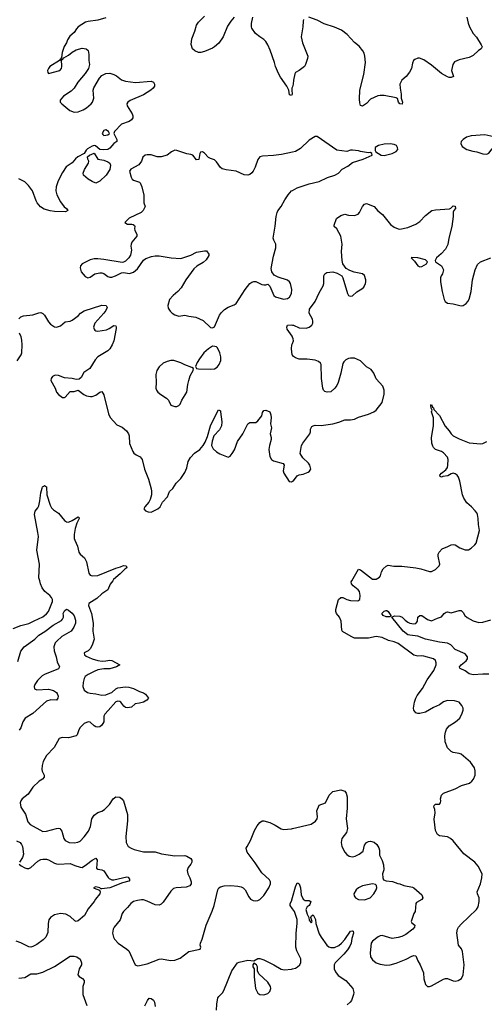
# Model space of a CAD drawing. Header units: inches. Extents: x 2134017 to 2292458, y 756222 to 916513.
# Tile 320 of 387: x 2257237 to 2261944, y 845710 to 855684. Entities that reach past the tile are written whole.
import ezdxf

# ---------------------------------------------------------------- set-up
doc = ezdxf.new("R2010")
doc.units = ezdxf.units.IN
doc.header["$MEASUREMENT"] = 0
for name, color, linetype in [('C2854', 7, 'Continuous'), ('C2855', 7, 'Continuous'), ('C2864', 7, 'Continuous'), ('C2865', 7, 'Continuous')]:
    doc.layers.add(name, color=color, linetype=linetype)

msp = doc.modelspace()

# ---------------------------------------------------------------- linework, layer by layer
at = {"layer": 'C2854', "color": 5}
for points, elevation in [([(2257170, 849517.6), (2257250, 849548.9), (2257330, 849566), (2257383.9, 849596.1), (2257470, 849634.7), (2257510, 849664.9), (2257528.6, 849690), (2257570.7, 849790), (2257569.8, 849810), (2257559.3, 849830), (2257542.7, 849850), (2257492.9, 849892.9), (2257466, 849930), (2257447, 849970), (2257439.7, 850000)], 280), ([(2258179.2, 850000), (2258154.4, 849965.6), (2258130, 849909.7), (2258070, 849866.6), (2258019.6, 849820.4), (2257937.6, 849770), (2257933.4, 849750), (2257964.5, 849670), (2257981.2, 849570), (2257977.3, 849490), (2257990.3, 849410), (2257971.2, 849348.8), (2257950.2, 849309.8), (2257930, 849291.6), (2257891, 849270), (2257894.8, 849250), (2257910, 849237.3), (2257970.2, 849210.2), (2258030, 849193.1), (2258073, 849187), (2258110, 849188.4), (2258150, 849197.1), (2258170, 849192.7), (2258251, 849150), (2258218, 849130), (2258150, 849109.6), (2258088.2, 849108.2), (2258030, 849098.2), (2257990, 849082.3), (2257930.7, 849050), (2257900.5, 849030), (2257890.5, 849010), (2257880.4, 848970), (2257877, 848930), (2257891.7, 848891.7), (2257924, 848870), (2257950, 848862.3), (2258010, 848856), (2258070, 848840.7), (2258110, 848845.1), (2258150, 848860.2), (2258169.6, 848870), (2258210, 848906.7), (2258230, 848917.4), (2258310, 848926), (2258343.4, 848923.4), (2258388.8, 848908.8), (2258450, 848877.6), (2258490, 848865.5), (2258510.6, 848850), (2258540.7, 848810), (2258526.8, 848790), (2258490, 848771.3), (2258450, 848758.9), (2258406.2, 848753.8), (2258370, 848720.9), (2258330, 848711.8), (2258310, 848716.2), (2258292.3, 848730), (2258261.6, 848770), (2258250, 848778.3), (2258230, 848780.3), (2258210, 848772.5), (2258134.6, 848685.4), (2258098, 848650), (2258090.4, 848630), (2258088.5, 848570), (2258070, 848537), (2258050, 848520.5), (2258030, 848516.3), (2258010, 848519.7), (2257990, 848531.5), (2257950, 848568), (2257930, 848572.3), (2257890, 848553.1), (2257850, 848514), (2257836.5, 848490), (2257819.5, 848440.5), (2257810.4, 848429.6), (2257730, 848409.4), (2257666, 848414), (2257638.5, 848401.5), (2257586, 848310), (2257508.4, 848230), (2257475.8, 848170), (2257464.4, 848130), (2257461.6, 848090), (2257463.8, 848070), (2257483.8, 848030), (2257485.5, 848010), (2257468.9, 847991.1), (2257435.5, 847970), (2257369.2, 847910.8), (2257322, 847838), (2257261.6, 847790), (2257248.4, 847770), (2257242, 847750), (2257247.1, 847707.1), (2257295.6, 847635.6), (2257319.6, 847559.6), (2257343, 847530), (2257470, 847460.3), (2257510, 847462.3), (2257610, 847492.2), (2257630, 847494.4), (2257644.7, 847490), (2257664.9, 847464.9), (2257685.3, 847390), (2257699.1, 847370), (2257738, 847350), (2257790, 847344.9), (2257827, 847353), (2257850, 847363.7), (2257890, 847404.9), (2257935.1, 847464.9), (2257954.5, 847510), (2257968.6, 847590), (2257993.1, 847626.9), (2258028.4, 847651.6), (2258070, 847666.7), (2258096.4, 847683.6), (2258147, 847733), (2258184.7, 847790), (2258197.8, 847802.2), (2258210, 847810.2), (2258250, 847807.6), (2258272.5, 847792.5), (2258290.2, 847770), (2258330, 847631.3), (2258331, 847570), (2258311.3, 847411.3), (2258316.9, 847350), (2258336.4, 847310), (2258366, 847290), (2258398.1, 847278.1), (2258490, 847254.5), (2258610, 847254.5), (2258675.4, 847235.4), (2258810, 847212.7), (2258910, 847216.1), (2258930.7, 847210), (2258970, 847187.7), (2258981.3, 847170), (2258981.7, 847150), (2258972.4, 847130), (2258945.3, 847094.7), (2258935.1, 847064.9), (2258939.8, 847030), (2258962.2, 846990), (2258973.8, 846950), (2258973.2, 846930), (2258959.5, 846910), (2258923.6, 846896.4), (2258822, 846890), (2258796.9, 846883.1), (2258770, 846855.6), (2258690, 846743), (2258670, 846723.1), (2258650, 846713.7), (2258610, 846719.3), (2258530, 846755.6), (2258490, 846768.5), (2258470, 846769.8), (2258430, 846762.8), (2258390, 846749.8), (2258363.1, 846730), (2258331, 846689), (2258290, 846649.6), (2258276, 846630), (2258253.5, 846566.5), (2258193, 846490), (2258184.4, 846470), (2258178.4, 846430), (2258186.7, 846390), (2258197.6, 846370), (2258234, 846330), (2258322.4, 846270), (2258343.1, 846250), (2258408.2, 846108.2), (2258430, 846100.5), (2258450, 846101.6), (2258530, 846120.3), (2258651.3, 846168.7), (2258670.3, 846170.3), (2258767.2, 846152.8), (2258810, 846157.1), (2258862.3, 846177.7), (2258950, 846246), (2259064, 846270), (2259071.2, 846290), (2259067, 846310), (2259069.6, 846330), (2259085.4, 846370), (2259124.7, 846510), (2259186.6, 846653.4), (2259206, 846710), (2259244.4, 846870), (2259255.6, 846890), (2259270, 846899.6), (2259309.9, 846910.1), (2259375.1, 846915.1), (2259448.2, 846908.2), (2259479.7, 846899.7), (2259500.5, 846890), (2259520.4, 846870), (2259558, 846798), (2259574.9, 846774.9), (2259601.4, 846761.4), (2259630, 846757.3), (2259650, 846760.7), (2259670, 846770.7), (2259710, 846810.7), (2259762.4, 846890), (2259779.6, 846930), (2259778.4, 846950), (2259767.3, 846970), (2259690, 847041.6), (2259622.9, 847142.9), (2259542.9, 847250), (2259533.4, 847273.4), (2259533.3, 847290), (2259541.3, 847310), (2259575.1, 847370), (2259616.2, 847470), (2259642.3, 847517.7), (2259670, 847550.8), (2259692.5, 847567.5), (2259710, 847567.7), (2259770, 847550.4), (2259824.8, 847524.8), (2259886.3, 847486.3), (2259910, 847481.3), (2259990, 847488.7), (2260000, 847491.1)], 280), ([(2257216.7, 849183.3), (2257250, 849286.7), (2257281.4, 849330), (2257390, 849407.2), (2257432.4, 849450), (2257493.4, 849486.6), (2257575.8, 849550), (2257660.5, 849599.5), (2257672.3, 849610), (2257679.5, 849630), (2257680.9, 849650), (2257676, 849670), (2257690, 849696), (2257710, 849711), (2257730, 849701), (2257770, 849670.7), (2257790, 849644), (2257801.6, 849601.6), (2257801.5, 849570), (2257786.7, 849530), (2257759.3, 849490), (2257663.7, 849436.3), (2257613.6, 849390), (2257596.9, 849370), (2257588.9, 849350), (2257583.1, 849330), (2257585.7, 849290), (2257607.2, 849230), (2257617.5, 849177.5), (2257640.7, 849130), (2257638.3, 849121.7), (2257630.8, 849109.2), (2257490, 849052.5), (2257464.3, 849035.7), (2257419.1, 848990), (2257391.5, 848950), (2257384.4, 848930), (2257386.5, 848906.5), (2257410, 848895.2), (2257530, 848902.5), (2257578.4, 848890), (2257608.9, 848870), (2257616.8, 848856.8), (2257626, 848830), (2257624.4, 848810), (2257610, 848792), (2257553.1, 848793.1), (2257510, 848781.3), (2257370, 848657.3), (2257292.1, 848607.9), (2257268.1, 848571.9), (2257250.2, 848509.8), (2257232.3, 848487.7)], 260), ([(2257206.2, 847366.2), (2257240.3, 847350), (2257256.9, 847330), (2257266, 847310), (2257274, 847230), (2257264, 847196), (2257234.9, 847150)], 260), ([(2257230.8, 847130), (2257252.2, 847112.2), (2257290, 847092.7), (2257310, 847086.4), (2257330, 847086.4), (2257350, 847094.9), (2257421.2, 847158.8), (2257450, 847176.1), (2257470, 847180.8), (2257510, 847179.2), (2257530, 847172.8), (2257590, 847138.8), (2257610, 847132.6), (2257630.6, 847129.4), (2257750, 847134.7), (2257795.6, 847115.6), (2257850, 847098.7), (2257870, 847097.1), (2257915, 847124.9), (2257970, 847170.3), (2258010, 847191), (2258023, 847170), (2258014, 847090), (2258030, 847080.4), (2258070, 847073.1), (2258090, 847063.1), (2258133.7, 846993.7), (2258144.6, 846984.6), (2258170, 846972.2), (2258190, 846971.1), (2258322, 847002), (2258336.8, 846996.8), (2258352, 846970), (2258342, 846958), (2258278, 846942), (2258150, 846888.9), (2258070, 846879), (2258060.2, 846880.2), (2258048.7, 846890), (2258010, 846898.7), (2257990, 846894.5), (2257986.4, 846890), (2257990, 846886), (2258046.4, 846866.4), (2258050.9, 846850.9), (2258047.7, 846830), (2258004.1, 846775.9), (2257990.7, 846750), (2257930, 846677.2), (2257892.7, 846610), (2257830, 846555.1), (2257810, 846549.3), (2257795.1, 846555.1), (2257750, 846599.3), (2257703, 846623), (2257650, 846628.3), (2257590, 846615.1), (2257550.4, 846590), (2257533.5, 846566.5), (2257525.8, 846530), (2257521.8, 846438.2), (2257502.3, 846390), (2257476.5, 846363.5), (2257410, 846315.3), (2257370, 846294), (2257350, 846288.7), (2257330.8, 846290.8), (2257250, 846332.3), (2257201.2, 846350)], 260), ([(2260000, 846678.2), (2259976.2, 846710), (2259976.9, 846730), (2259990, 846756.3), (2260000, 846792.6)], 260), ([(2257230, 845973.4), (2257290, 845980.3), (2257350, 846017.6), (2257410, 846020.3), (2257470, 846034.3), (2257590, 846094), (2257750, 846197.1), (2257790, 846199.1), (2257816, 846190), (2257848.3, 846168.3), (2257864.9, 846130), (2257862, 846110), (2257840.5, 846070), (2257827.3, 846010), (2257838.8, 845990), (2257873, 845973), (2257888.9, 845950), (2257889, 845930), (2257876.5, 845890), (2257878.3, 845810), (2257916.5, 845696.5)], 260), ([(2259232.3, 845650), (2259234, 845710), (2259245.1, 845774.9), (2259254, 845790), (2259292.1, 845827.9), (2259306, 845850), (2259387.3, 846050), (2259444, 846130), (2259462, 846138), (2259550, 846155.5), (2259610, 846151), (2259650, 846173.4), (2259670, 846173.4), (2259710, 846159.1), (2259811, 846110), (2259885.5, 846065.5), (2259919, 846059), (2259990, 846066.4), (2260000, 846068.8)], 260), ([(2258505.9, 845694.1), (2258532.7, 845750), (2258550, 845770.8), (2258570, 845767.3), (2258591.6, 845751.5), (2258603, 845730), (2258608.2, 845688.2)], 260)]:
    msp.add_lwpolyline(points, dxfattribs=dict(at, elevation=elevation))
at = {"layer": 'C2854', "color": 5, "elevation": 260}
msp.add_lwpolyline([(2259610, 846128), (2259598, 846110), (2259598, 846090), (2259614, 846070), (2259611, 845989), (2259626, 845870), (2259650, 845822.8), (2259670.6, 845810.6), (2259710, 845804.9), (2259750, 845820.5), (2259770, 845839.1), (2259782.9, 845870), (2259779.6, 845890), (2259750, 845935.1), (2259660.2, 846020.2), (2259646, 846050), (2259648, 846090), (2259635.3, 846110)], close=True, dxfattribs=at)
at = {"layer": 'C2855', "color": 5}
for points, elevation in [([(2258110, 855703.5), (2258030, 855678.7), (2257930, 855665.6), (2257902.3, 855657.7), (2257830.8, 855610), (2257811, 855590), (2257787.5, 855552.5), (2257743.5, 855516.5), (2257719.8, 855480.2), (2257710.7, 855450), (2257688.2, 855411.8), (2257666, 855350), (2257659.8, 855300.2), (2257654, 855290), (2257658, 855282), (2257650, 855286), (2257642, 855270), (2257544, 855210), (2257527.3, 855190), (2257518.8, 855170), (2257521, 855150), (2257530, 855138), (2257645.2, 855170), (2257659.5, 855190), (2257664.5, 855210), (2257660.4, 855279.6), (2257670, 855282), (2257682.7, 855297.3), (2257730, 855324.4), (2257770, 855355.5), (2257810, 855377.1), (2257870, 855394), (2257910, 855387.3), (2257930, 855371), (2257937.1, 855330), (2257938, 855270), (2257945.5, 855230), (2257932.7, 855190), (2257900.9, 855139.1), (2257826.3, 855050), (2257790.4, 854990), (2257759, 854961), (2257682.4, 854910), (2257646, 854870), (2257646, 854850), (2257664.9, 854830), (2257744.6, 854764.6), (2257790, 854746.9), (2257830, 854751.2), (2257881.6, 854770), (2257914.3, 854790), (2257961, 854830), (2257975.3, 854850), (2257988.7, 854890), (2257982.6, 854970), (2257987.5, 854992.5), (2258047.3, 855092.7), (2258070, 855117), (2258110, 855139.5), (2258150, 855142.6), (2258190, 855130.3), (2258216.4, 855116.4), (2258270, 855075.8), (2258310, 855060.3), (2258410, 855048.5), (2258570, 855060.5), (2258592, 855052), (2258604, 855030), (2258602, 855010), (2258590.6, 854990), (2258566.8, 854970), (2258490, 854923.6), (2258354.9, 854865.1), (2258331.7, 854848.3), (2258323.1, 854830), (2258324.9, 854810), (2258376.4, 854730), (2258383.8, 854710), (2258383.8, 854690), (2258370.5, 854670), (2258346, 854654), (2258270, 854626), (2258196, 854550), (2258191, 854530), (2258222.8, 854470), (2258221, 854450), (2258190, 854429.2), (2258150, 854380.9), (2258130, 854369.7), (2258084.7, 854364.7), (2258049.5, 854369.5), (2258004.8, 854404.8), (2257990, 854409.4), (2257970, 854402), (2257924.5, 854375.5), (2257910, 854362), (2257890.4, 854329.6), (2257825.6, 854294.4), (2257804.1, 854275.9), (2257770, 854233), (2257707.8, 854192.3), (2257670, 854136), (2257627.4, 854050), (2257607.4, 853990), (2257604.6, 853950), (2257613.4, 853910), (2257650, 853840.5), (2257687.1, 853787.1), (2257711, 853770), (2257726, 853750), (2257701.4, 853738.6), (2257590, 853740.6), (2257546.9, 853746.9), (2257485.2, 853765.2), (2257448, 853788), (2257414, 853830), (2257403.6, 853850), (2257368.2, 853950), (2257325.7, 854005.7), (2257290, 854040.5), (2257230, 854071.6)], 320), ([(2259410, 855709.3), (2259375.5, 855670), (2259342.9, 855617.1), (2259299.3, 855510), (2259254, 855446), (2259212.2, 855407.8), (2259190, 855394.7), (2259110, 855362.9), (2259073.2, 855353.2), (2259050, 855352.7), (2259010, 855369.3), (2258989.2, 855390), (2258973.2, 855433.2), (2258980.7, 855490), (2259011.6, 855568.4), (2259029.6, 855630), (2259050, 855659.1), (2259110, 855719.3)], 320), ([(2260000, 855004.2), (2259995.5, 854990), (2259993.4, 854970), (2259998.8, 854930), (2259990, 854915.3), (2259970, 854924), (2259962.7, 854970), (2259945.1, 855010), (2259880.3, 855100.3), (2259858.7, 855138.7), (2259829.7, 855210), (2259819.7, 855250), (2259774.4, 855374.4), (2259750, 855429.4), (2259730, 855462.7), (2259710, 855484), (2259670, 855508.7), (2259625.6, 855545.6), (2259590, 855598), (2259585.2, 855610), (2259584.1, 855644.1), (2259599, 855710)], 320), ([(2260000, 854341.6), (2259890, 854318), (2259810, 854307.3), (2259696.9, 854303.1), (2259670, 854294), (2259650, 854268.7), (2259621.6, 854190), (2259602, 854150), (2259590, 854133.2), (2259570, 854117.2), (2259550, 854109.2), (2259510, 854112.7), (2259430, 854149.3), (2259330, 854162.7), (2259290, 854172.7), (2259270, 854185.2), (2259230, 854244), (2259210, 854264), (2259170, 854277.2), (2259150, 854289), (2259110, 854333.2), (2259090, 854345.2), (2259070, 854342), (2259061, 854330), (2259053, 854267), (2259030, 854264), (2258990, 854312.7), (2258970, 854319.5), (2258930, 854323.7), (2258830, 854359.6), (2258810, 854362.4), (2258774, 854346), (2258730, 854311.3), (2258670, 854293), (2258630, 854295.4), (2258570, 854315.1), (2258530, 854316.3), (2258506.8, 854310), (2258484, 854290), (2258470.5, 854249.5), (2258445.5, 854214.5), (2258361.6, 854170), (2258350.5, 854149.5), (2258366, 854090), (2258377, 854070), (2258390, 854058.9), (2258450, 854038), (2258458, 854030), (2258475.3, 853990), (2258494.8, 853905.2), (2258494, 853830), (2258507.3, 853790), (2258487.3, 853750), (2258466.8, 853730), (2258346.9, 853673.1), (2258301, 853630), (2258330, 853614), (2258372.5, 853612.5), (2258388, 853608), (2258398.8, 853598.8), (2258404, 853590), (2258400.5, 853570), (2258404.9, 853550), (2258422.8, 853510), (2258422.8, 853490), (2258374.8, 853430), (2258367.3, 853410), (2258364, 853390), (2258370.8, 853350), (2258359.9, 853300.1), (2258342.8, 853270), (2258310, 853237.2), (2258290, 853226), (2258275.9, 853224.1), (2258090, 853256.3), (2258030, 853262.4), (2257990, 853260.5), (2257950, 853251.6), (2257870.8, 853210), (2257854, 853190), (2257850.7, 853170), (2257860.7, 853130), (2257902, 853082), (2257928.4, 853068.4), (2257950, 853074.9), (2257998, 853110), (2258050, 853119), (2258070, 853119), (2258090, 853111.5), (2258130, 853083.1), (2258150, 853076.5), (2258170, 853077), (2258209, 853090), (2258270, 853120.5), (2258290, 853122), (2258350, 853113), (2258390, 853126), (2258430, 853159.3), (2258493.1, 853246.9), (2258515.6, 853264.4), (2258574, 853286), (2258610, 853293), (2258650, 853293), (2258770.4, 853270.4), (2258870, 853263.8), (2258970, 853298.4), (2259030, 853328.8), (2259110, 853342.8), (2259130, 853341), (2259154, 853310), (2259153.7, 853293.7), (2259128, 853250), (2259095.9, 853224.1), (2259031.4, 853188.6), (2259000.2, 853159.8), (2258922, 853050), (2258873.3, 852966.7), (2258838.4, 852930), (2258790.4, 852890), (2258756.3, 852850), (2258737.3, 852790), (2258743, 852763), (2258762.8, 852730), (2258782.8, 852710), (2258810, 852693.4), (2258850, 852679.1), (2258910, 852690.4), (2258950, 852679.1), (2259022, 852670), (2259095.9, 852635.9), (2259170, 852564.7), (2259190, 852562), (2259210, 852572), (2259262.7, 852690), (2259281.3, 852718.7), (2259311.3, 852748.7), (2259350, 852770.7), (2259410, 852796), (2259428.7, 852810), (2259522, 852950), (2259568.7, 853010), (2259590, 853024.7), (2259610, 853031.3), (2259630, 853031.3), (2259690, 853002), (2259710, 852998), (2259730, 852998), (2259750, 853004.7), (2259770, 852984.7), (2259810.4, 852890.4), (2259830, 852875.5), (2259910, 852854.4), (2259950, 852861.3), (2259970, 852873.4), (2259991.1, 852910), (2259995.4, 852950), (2259980.5, 853010), (2259970, 853029.3), (2259950, 853046), (2259856.1, 853076.1), (2259815.6, 853095.6), (2259791.6, 853130), (2259784.2, 853164.2), (2259808.3, 853290), (2259832.9, 853372.9), (2259833.6, 853410), (2259812, 853450), (2259806.3, 853470), (2259826.6, 853593.4), (2259836.4, 853690), (2259844.7, 853730), (2259853.5, 853746.5), (2259886.6, 853790), (2259922.2, 853857.8), (2259957, 853910), (2259992.3, 853950), (2260000, 853954)], 340), ([(2257227.9, 852652.1), (2257250, 852674), (2257276.6, 852683.4), (2257370, 852695.8), (2257430, 852714.6), (2257450, 852716.5), (2257470, 852708.5), (2257490, 852692.4), (2257530, 852623.8), (2257550, 852598.4), (2257590, 852573), (2257610, 852570.5), (2257650, 852582), (2257698.4, 852621.6), (2257750, 852630.4), (2257770, 852639.5), (2257830, 852685.3), (2257852.8, 852710), (2257890, 852734.4), (2258070, 852791.6), (2258114.8, 852790), (2258123.8, 852770), (2258110, 852739.3), (2258090, 852709.5), (2257999.3, 852610), (2257986.4, 852570), (2257990.6, 852550), (2257999.5, 852539.5), (2258010, 852530.6), (2258030, 852528.4), (2258116.6, 852543.4), (2258144.8, 852555.2), (2258190, 852584.7), (2258210, 852582), (2258216, 852570), (2258214.8, 852554.8), (2258190.4, 852430), (2258175.3, 852390), (2258151.8, 852350), (2258130, 852328), (2258028, 852270), (2258002, 852238), (2257948.1, 852151.9), (2257888.4, 852110), (2257859.5, 852060.5), (2257838.4, 852041.6), (2257810, 852038), (2257769.6, 852049.6), (2257690, 852057.3), (2257630, 852079.1), (2257595.8, 852084.2), (2257568, 852070), (2257554.9, 852050), (2257552.7, 852030), (2257594.9, 851950), (2257610.7, 851910), (2257630, 851887.3), (2257670, 851856), (2257690, 851856), (2257698.6, 851861.4), (2257750, 851918), (2257790, 851918), (2257830, 851932), (2257887.1, 851887.1), (2257914.4, 851874.4), (2257953.6, 851866.4), (2257970, 851866), (2258010, 851878.8), (2258050, 851911), (2258070, 851918), (2258090, 851884.7), (2258138, 851690), (2258153.8, 851653.8), (2258221.2, 851581.2), (2258275.9, 851555.9), (2258319.7, 851519.7), (2258339.5, 851490), (2258346.7, 851470), (2258350.4, 851390), (2258383, 851310), (2258394.2, 851294.2), (2258416.1, 851276.1), (2258456, 851256), (2258476.4, 851230), (2258501.3, 851130), (2258541.7, 851030), (2258570.4, 850930), (2258572.8, 850907.2), (2258573, 850870), (2258557.4, 850822.6), (2258543.8, 850796.2), (2258505.5, 850750), (2258494.8, 850730), (2258511, 850710), (2258539, 850699), (2258570, 850694.9), (2258637.2, 850730), (2258659.3, 850750), (2258685.1, 850794.9), (2258734, 850850), (2258756.5, 850903.5), (2258790, 850936), (2258823.7, 850990), (2258870, 851036.3), (2258910, 851097.3), (2258930, 851146), (2258945.4, 851210), (2258966.9, 851250), (2259008, 851292), (2259062, 851330), (2259097.6, 851370), (2259116.4, 851403.6), (2259138.5, 851461.5), (2259171.8, 851570), (2259190, 851614.8), (2259250, 851731.3), (2259270, 851722), (2259272.4, 851712.4), (2259283.8, 851610), (2259281.6, 851570), (2259263, 851530), (2259203.8, 851470), (2259185.7, 851414.3), (2259181.7, 851370), (2259195.9, 851335.9), (2259230, 851304.9), (2259266, 851286), (2259350, 851253.4), (2259370, 851262.8), (2259391.3, 851288.7), (2259412.4, 851327.6), (2259445.1, 851410), (2259496.2, 851490), (2259550, 851591.3), (2259570, 851602.8), (2259630, 851604), (2259650, 851618.8), (2259689.3, 851670), (2259696, 851704), (2259710, 851724.7), (2259730, 851726.8), (2259770, 851710.7), (2259781.7, 851681.7), (2259784.6, 851650), (2259779.5, 851590), (2259788.8, 851550), (2259774.6, 851490), (2259786, 851450), (2259786.3, 851430), (2259768.3, 851371.7), (2259762.6, 851330), (2259770, 851258), (2259788.9, 851228.9), (2259810, 851214.4), (2259907.1, 851187.1), (2259916, 851170), (2259905.7, 851114.3), (2259912.4, 851090), (2259967.4, 851007.4), (2259990, 851003), (2260000, 851008.5)], 320), ([(2260000, 852468.6), (2259996.8, 852476.8), (2259947.3, 852550), (2259942, 852570), (2259949.7, 852590.3), (2259986.6, 852593.4), (2260000, 852590.6)], 320), ([(2257212.4, 852227.6), (2257251.3, 852288.7), (2257259.5, 852310), (2257262.9, 852390), (2257258.3, 852438.3), (2257251.3, 852471.3), (2257234.5, 852510)], 320), ([(2260000, 852285.8), (2259996.9, 852290), (2259991, 852350), (2259995.6, 852390), (2260000, 852402.3)], 320), ([(2257439.7, 850000), (2257432.4, 850030), (2257437.3, 850170), (2257412.1, 850310), (2257426.3, 850450), (2257422.4, 850490), (2257386, 850670), (2257395.3, 850704.7), (2257420.5, 850739.5), (2257430, 850761), (2257442.4, 850810), (2257451.6, 850890), (2257463.1, 850936.9), (2257468.6, 850951.4), (2257480.9, 850959.1), (2257490, 850963.7), (2257510.2, 850950.2), (2257512.9, 850870), (2257545.8, 850765.8), (2257558.8, 850738.8), (2257579.1, 850719.1), (2257630, 850686.8), (2257690.2, 850610.2), (2257710, 850595.8), (2257730, 850594.3), (2257770, 850610.2), (2257830, 850647.7), (2257838.6, 850638.5), (2257838.9, 850630), (2257816.1, 850583.9), (2257799.4, 850530), (2257789.2, 850470), (2257789.2, 850429.2), (2257794.3, 850410), (2257824.4, 850350), (2257837.8, 850290), (2257850.3, 850270), (2257892.3, 850232.3), (2257913.5, 850193.5), (2257937.5, 850077.5), (2257950, 850057.1), (2257971.6, 850051.5), (2258030, 850054), (2258210, 850128.9), (2258258.5, 850141.5), (2258290, 850154.9), (2258314.8, 850150), (2258321, 850130), (2258301.1, 850118.9), (2258255.5, 850070), (2258188, 850012), (2258179.2, 850000)], 280)]:
    msp.add_lwpolyline(points, dxfattribs=dict(at, elevation=elevation))
for points, elevation in [([(2258110, 854568), (2258090, 854562), (2258072, 854530), (2258079.6, 854519.6), (2258090, 854512), (2258130, 854518), (2258148, 854530), (2258138, 854550)], 320), ([(2258010, 854028.4), (2257970, 854044.8), (2257929.7, 854070), (2257882.7, 854110), (2257881.2, 854130), (2257892.5, 854167.5), (2257932.7, 854230), (2257936.2, 854250), (2257927.3, 854270), (2257925.6, 854294.4), (2257944, 854310), (2257990, 854330.8), (2258030, 854270.8), (2258090, 854261.3), (2258130, 854243.7), (2258151.5, 854231.5), (2258158, 854210), (2258150, 854167.6), (2258112.4, 854110), (2258050, 854048.5)], 320), ([(2259190, 852375.1), (2259148.8, 852351.2), (2259104, 852310), (2259059.1, 852250), (2259034.8, 852210), (2259018, 852170), (2259030, 852152), (2259047.5, 852147.5), (2259170, 852143.1), (2259210, 852148.2), (2259236.6, 852163.4), (2259258.4, 852190), (2259273.6, 852230), (2259275.1, 852270), (2259264.5, 852310), (2259239.6, 852359.6), (2259230, 852369.2), (2259214.8, 852374.8)], 340), ([(2258770, 852231.6), (2258730, 852222), (2258690, 852204.5), (2258650, 852166), (2258628.2, 852130), (2258617.1, 852090), (2258620.5, 852010), (2258616.3, 851950), (2258622, 851930), (2258637.3, 851910), (2258666.1, 851886.1), (2258724, 851850), (2258744, 851830), (2258770, 851778), (2258810, 851766.8), (2258830, 851767.3), (2258850, 851776), (2258864, 851790), (2258879.3, 851830), (2258929.5, 851910), (2258939.6, 851990), (2258949.6, 852030.3), (2258964.2, 852075.8), (2258994, 852130), (2258998, 852150), (2258982, 852162), (2258910, 852186.6), (2258869.5, 852209.5), (2258798, 852230)], 340)]:
    msp.add_lwpolyline(points, close=True, dxfattribs=dict(at, elevation=elevation))
at = {"layer": 'C2864', "color": 5}
for points, elevation in [([(2260000, 847491.1), (2260190, 847536.4), (2260235.4, 847564.6), (2260251.3, 847588.7), (2260253.6, 847610), (2260247, 847670), (2260270, 847726), (2260336, 847750), (2260372.9, 847827.1), (2260410, 847864.7), (2260490, 847881), (2260531.3, 847870), (2260546, 847850), (2260554.8, 847810), (2260555.8, 847695.8), (2260545.7, 847590), (2260559.1, 847490), (2260547.7, 847450), (2260501.6, 847390), (2260492.7, 847350), (2260501.3, 847310), (2260530.4, 847250), (2260550, 847226.4), (2260576, 847210), (2260610, 847204.9), (2260637.2, 847210), (2260675.1, 847230), (2260718, 847262), (2260730, 847322.8), (2260750, 847350.6), (2260770, 847360.7), (2260790, 847362), (2260830, 847350.8), (2260856, 847330), (2260875.5, 847295.5), (2260882.8, 847270), (2260882, 847222), (2260910, 847166), (2260923.9, 847123.9), (2260926.9, 847073.1), (2260914, 847030), (2260914.8, 846990), (2260922, 846970), (2260950, 846959.1), (2261013.7, 846953.7), (2261067.3, 846932.7), (2261090, 846932), (2261130, 846914), (2261217.3, 846897.3), (2261231, 846890), (2261310, 846818), (2261321, 846790), (2261311.3, 846770), (2261258, 846742), (2261251.3, 846730), (2261244.7, 846650), (2261231.3, 846630), (2261204.7, 846550), (2261210, 846534), (2261242, 846510), (2261236, 846490), (2261218.8, 846470), (2261150, 846417.2), (2261110, 846397.2), (2261070, 846385.2), (2261010, 846377.2), (2260910, 846406), (2260890, 846402.7), (2260870, 846392.7), (2260811, 846350), (2260797.3, 846330), (2260786.7, 846230), (2260792.7, 846190), (2260810, 846160.7), (2260850, 846130.6), (2260890, 846117.3), (2260950, 846107.3), (2260990, 846110.7), (2261050, 846127.7), (2261154.2, 846165.8), (2261210, 846198.8), (2261230, 846206), (2261250, 846202), (2261270.8, 846150), (2261294.8, 846110), (2261326.8, 846030), (2261331, 845969), (2261350, 845912), (2261370, 845891.3), (2261390, 845891), (2261410, 845896), (2261530, 845964.9), (2261549.6, 845970.4), (2261570, 845970.5), (2261630, 845948), (2261650, 845944.9), (2261678, 845950), (2261714, 845970), (2261729.3, 846010), (2261742, 846110), (2261724.1, 846244.1), (2261712.1, 846272.1), (2261683.7, 846310), (2261665.2, 846434.8), (2261674, 846470), (2261684, 846490), (2261710, 846522.8), (2261866.6, 846670), (2261881.2, 846698.8), (2261892, 846750), (2261891.8, 846790), (2261876.2, 846830), (2261873.6, 846850), (2261907, 846930), (2261919.3, 846990), (2261921.2, 847030), (2261882, 847110), (2261848.7, 847150), (2261735.3, 847235.3), (2261630, 847366), (2261601.2, 847390), (2261570, 847406), (2261490, 847417.2), (2261470, 847428.7), (2261449.5, 847469.5), (2261435.5, 847584.5), (2261447, 847650), (2261444.1, 847684.1), (2261434, 847710), (2261435.3, 847724.7), (2261450, 847738), (2261490, 847738), (2261502, 847750), (2261504, 847770), (2261499, 847790), (2261509, 847830), (2261532.5, 847847.5), (2261650, 847893), (2261713.1, 847926.9), (2261792.7, 847950), (2261819.5, 847970), (2261836.2, 847990), (2261851.5, 848030), (2261853.4, 848073.4), (2261846.2, 848106.2), (2261803.3, 848163.3), (2261710, 848244.2), (2261690, 848251.5), (2261630, 848260.4), (2261607.6, 848270), (2261570, 848309.6), (2261548.9, 848370), (2261543.2, 848430), (2261550, 848467.3), (2261562.8, 848497.2), (2261589.9, 848530.1), (2261654, 848570), (2261697, 848610), (2261721.2, 848658.8), (2261729.4, 848690), (2261729.4, 848710), (2261718.3, 848738.3), (2261689, 848770), (2261642.7, 848782.7), (2261570, 848786), (2261530, 848773.3), (2261490, 848744.7), (2261430, 848716.9), (2261350, 848669.5), (2261290, 848655.1), (2261270, 848655.1), (2261250, 848663.7), (2261230, 848689.2), (2261228.2, 848710), (2261237.4, 848770), (2261249.7, 848810), (2261263.1, 848836.9), (2261316.8, 848910), (2261364, 848996), (2261434, 849090), (2261458, 849150), (2261458, 849170), (2261450, 849192), (2261429, 849210), (2261330, 849237.3), (2261310, 849241), (2261270, 849237.7), (2261230, 849245.4), (2261070, 849365.1), (2261030, 849381), (2260975, 849395.1), (2260910, 849425.4), (2260850, 849434.2), (2260770, 849417.7), (2260630, 849420.4), (2260596.4, 849436.4), (2260507.8, 849487.8), (2260500.1, 849500.1), (2260494.5, 849590), (2260477.2, 849630), (2260445.6, 849670), (2260439.3, 849690), (2260439.3, 849710), (2260468.2, 849811.8), (2260490, 849832.2), (2260510, 849830.4), (2260550, 849808.9), (2260590, 849799.6), (2260664.2, 849795.8), (2260681.6, 849810), (2260687.2, 849850), (2260680.4, 849890), (2260667.8, 849910), (2260616.2, 849950), (2260598, 849970), (2260596.2, 849990), (2260602.1, 850000)], 280), ([(2261990, 849052.6), (2261930, 849054.8), (2261830, 849047.8), (2261790, 849056.8), (2261750, 849088.6), (2261699, 849110), (2261696, 849116), (2261694.5, 849130), (2261709.6, 849150), (2261760.5, 849190), (2261775.6, 849210), (2261774.8, 849230), (2261750, 849259.3), (2261650, 849305), (2261604.2, 849350), (2261570, 849367.8), (2261490, 849377.9), (2261350, 849408.1), (2261270, 849439.9), (2261190, 849447.8), (2261170, 849454.3), (2261122.6, 849490), (2261006, 849630), (2261034.7, 849645.3), (2261090, 849642.4), (2261112.3, 849632.3), (2261141.4, 849601.4), (2261170, 849580.8), (2261190, 849570.3), (2261230, 849563.6), (2261250.9, 849569.1), (2261260.1, 849579.9), (2261267, 849590), (2261269.6, 849630.4), (2261290, 849647.3), (2261310, 849648), (2261370, 849606.4), (2261410, 849594), (2261470, 849622.8), (2261510, 849636), (2261539, 849670), (2261556.5, 849683.5), (2261570, 849686.8), (2261610, 849676.3), (2261690, 849698.4), (2261710, 849699.1), (2261730, 849678.8), (2261747.9, 849647.9), (2261770, 849626.7), (2261830, 849594), (2261890, 849578.4), (2261930, 849580.5), (2262010, 849605.5)], 260), ([(2260000, 846792.6), (2260030, 846901.6), (2260050, 846940.5), (2260057.6, 846937.6), (2260070, 846930.7), (2260081.6, 846890), (2260090, 846817.3), (2260110, 846774), (2260130, 846760.3), (2260170, 846762), (2260186.8, 846750), (2260178.3, 846721.7), (2260170, 846709.3), (2260150, 846698.4), (2260136, 846670), (2260150, 846623), (2260167.4, 846590), (2260170, 846561), (2260190, 846536), (2260198, 846542), (2260201.2, 846550), (2260188, 846590), (2260194, 846606), (2260210, 846614.8), (2260233, 846570), (2260237.3, 846530), (2260270, 846424.7), (2260290.7, 846390), (2260350.4, 846310.4), (2260370, 846290.8), (2260390, 846284.4), (2260425.7, 846285.7), (2260470, 846307.1), (2260498, 846330), (2260532.1, 846367.9), (2260589.8, 846450), (2260610, 846454.9), (2260615.6, 846450), (2260619.3, 846430), (2260602.4, 846377.6), (2260594.3, 846330), (2260580.8, 846299.2), (2260557.9, 846262.1), (2260522, 846218), (2260432.9, 846130), (2260421.7, 846110), (2260421.7, 846070), (2260437.4, 846037.4), (2260462.8, 846002.8), (2260542.8, 845950), (2260614, 845870), (2260622.8, 845830), (2260618.8, 845810), (2260598, 845750), (2260584.9, 845730), (2260554.6, 845705.4)], 260), ([(2260000, 846068.8), (2260030, 846076), (2260051.7, 846088.3), (2260074.9, 846110), (2260085, 846135), (2260084.2, 846170), (2260043.7, 846250), (2260034.6, 846290), (2260037.1, 846430), (2260049.1, 846530), (2260047.4, 846570), (2260021.1, 846650), (2260000, 846678.2)], 260)]:
    msp.add_lwpolyline(points, dxfattribs=dict(at, elevation=elevation))
for points, elevation in [([(2260986.4, 849633.6), (2260950, 849634.7), (2260918.4, 849650), (2260907.8, 849670), (2260930, 849693.4), (2260950, 849700.3), (2260957.5, 849697.5), (2260970.4, 849690), (2260996, 849650), (2260996.9, 849643.1), (2260990, 849638)], 260), ([(2260810, 846929.4), (2260710, 846909.6), (2260669.1, 846890.9), (2260644.9, 846870), (2260621, 846830), (2260626, 846810), (2260638, 846790), (2260670.5, 846770.5), (2260730, 846768.4), (2260789.2, 846790), (2260826.6, 846830), (2260849.3, 846870), (2260855.1, 846890), (2260852.9, 846912.9), (2260842, 846922)], 280)]:
    msp.add_lwpolyline(points, close=True, dxfattribs=dict(at, elevation=elevation))
at = {"layer": 'C2865', "color": 5}
for points, elevation in [([(2260112.7, 855687.3), (2260108.4, 855670), (2260107.2, 855610), (2260090.3, 855510), (2260103.1, 855450), (2260155.2, 855315.2), (2260154, 855290), (2260133.4, 855230), (2260122, 855210), (2260070, 855169.6), (2260031, 855150), (2260023.4, 855136.6), (2260010.6, 855070), (2260008.2, 855030), (2260000, 855004.2)], 320), ([(2261768, 855710), (2261779.3, 855650), (2261793, 855610), (2261830, 855542.8), (2261866.2, 855506.2), (2261914, 855430), (2261922.8, 855410), (2261911.3, 855390), (2261886.6, 855373.4), (2261830, 855320.9), (2261790, 855299.3), (2261690, 855278), (2261643.4, 855256.6), (2261626.4, 855230), (2261610.4, 855170), (2261630.6, 855109.4), (2261610, 855099.3), (2261590, 855099.6), (2261570, 855106), (2261510, 855140.5), (2261410, 855224.5), (2261330, 855278), (2261287.1, 855292.9), (2261270, 855293.2), (2261239.8, 855280.2), (2261227.9, 855272.1), (2261215.9, 855244.1), (2261205.5, 855190), (2261186.9, 855153.1), (2261151.6, 855108.5), (2261108.7, 855071.3), (2261088.8, 855031.2), (2261090.3, 854990), (2261102.4, 854930), (2261102.8, 854890), (2261117, 854850), (2261113, 854827), (2261089.7, 854830), (2261076.2, 854850), (2261064.1, 854884.1), (2261051.7, 854891.7), (2260930, 854914.3), (2260890, 854917.6), (2260865.8, 854914.2), (2260790, 854878.4), (2260750, 854835.1), (2260710, 854806.6), (2260690, 854815.3), (2260682, 854842), (2260678.4, 854878.4), (2260682.6, 854970), (2260725.1, 855130), (2260739.7, 855250), (2260735.6, 855315.6), (2260726, 855346), (2260712.3, 855370), (2260675.6, 855415.6), (2260630, 855452.7), (2260553.6, 855533.6), (2260497.5, 855577.5), (2260428.1, 855608.1), (2260322.3, 855642.3), (2260250, 855679.6), (2260168, 855710)], 320), ([(2260000, 853954), (2260050, 853979.6), (2260170, 854021.3), (2260270, 854046), (2260355.6, 854084.4), (2260429, 854110), (2260468.7, 854130), (2260505.2, 854170), (2260560.1, 854199.9), (2260610, 854236.3), (2260718, 854270), (2260808, 854310), (2260806, 854330), (2260790, 854338), (2260770, 854335.3), (2260690, 854348.7), (2260670, 854356), (2260610, 854362.9), (2260590, 854362), (2260550, 854349.4), (2260450, 854360.7), (2260250, 854499), (2260230, 854499), (2260170, 854462), (2260080.9, 854379.1), (2260030, 854348), (2260000, 854341.6)], 340), ([(2260000, 852590.6), (2260010, 852588.5), (2260070, 852563.1), (2260139.7, 852560.3), (2260171.4, 852568.6), (2260197.2, 852590), (2260206, 852610), (2260207, 852630), (2260202, 852650), (2260171.6, 852710), (2260173.6, 852750), (2260231.1, 852830), (2260270, 852916.3), (2260311.2, 852988.8), (2260318.4, 853010), (2260319.3, 853090), (2260329.6, 853110.4), (2260350, 853122.8), (2260410, 853130.6), (2260455.2, 853115.2), (2260501, 853090), (2260510.7, 853070), (2260557.3, 852910), (2260570, 852891), (2260584.5, 852884.5), (2260610, 852886.8), (2260653.6, 852926.4), (2260703.9, 852956.1), (2260723.9, 852976.1), (2260740.7, 853010), (2260742.9, 853030), (2260742.9, 853050), (2260730, 853092.7), (2260708.7, 853110), (2260626.5, 853126.5), (2260582, 853142), (2260544.9, 853164.9), (2260511.8, 853210), (2260504, 853244), (2260497.2, 853337.3), (2260503.1, 853410), (2260495.4, 853470), (2260489.7, 853490), (2260450, 853566), (2260424.5, 853590), (2260422.8, 853602.8), (2260447.4, 853670), (2260490, 853699.7), (2260530, 853712.7), (2260570, 853702.4), (2260630, 853699.3), (2260664.9, 853715.1), (2260680.9, 853730), (2260710, 853791.3), (2260730, 853816), (2260750, 853821), (2260830, 853790.7), (2260867, 853747), (2260911.7, 853711.7), (2260992.4, 853610), (2261030, 853582), (2261070, 853563.7), (2261090, 853560.3), (2261170, 853577.6), (2261250, 853612.2), (2261290, 853640.3), (2261350, 853699.5), (2261412.7, 853750), (2261450, 853758.9), (2261592.9, 853767.1), (2261606.8, 853773.2), (2261630, 853797.3), (2261650, 853793.4), (2261652.8, 853770), (2261634, 853750), (2261627.3, 853732.7), (2261628, 853690), (2261616.5, 853590), (2261585.3, 853470), (2261573.8, 853406.2), (2261550, 853360.9), (2261507.2, 853312.8), (2261461, 853270), (2261446, 853246), (2261451.3, 853230), (2261511, 853190), (2261530.5, 853150.5), (2261520.7, 853110), (2261507.7, 853090), (2261502, 853070), (2261499.1, 853030), (2261516.3, 852930), (2261537.3, 852850), (2261546.8, 852830), (2261570, 852810.8), (2261630, 852804.4), (2261710, 852784.4), (2261730, 852790.4), (2261759.3, 852810), (2261778, 852830), (2261790, 852851.3), (2261809.8, 852930.2), (2261824.8, 853050), (2261850.7, 853150), (2261874.6, 853205.4), (2261907.4, 853232.6), (2262012, 853270)], 320), ([(2260000, 852402.3), (2260009.8, 852430), (2260007.4, 852450), (2260000, 852468.6)], 320), ([(2260000, 851008.5), (2260010, 851014), (2260050, 851064), (2260067.6, 851072.4), (2260110, 851079.3), (2260158.3, 851101.7), (2260173.2, 851110), (2260186, 851130), (2260176.2, 851170), (2260164.5, 851190), (2260104.7, 851244.7), (2260078.4, 851290), (2260091.8, 851370), (2260105.3, 851394.7), (2260177.2, 851490), (2260184, 851510), (2260183.1, 851536.9), (2260198.6, 851561.4), (2260209.6, 851570.4), (2260230, 851575.5), (2260290, 851574), (2260410, 851588.4), (2260470, 851606), (2260529.6, 851630.4), (2260590, 851630.4), (2260630, 851638), (2260670, 851657.3), (2260770, 851687.3), (2260825.2, 851710), (2260849.4, 851730), (2260910, 851807.3), (2260929.6, 851890), (2260929.6, 851930), (2260916.2, 851970), (2260850, 852046.6), (2260824.6, 852104.6), (2260799.7, 852139.7), (2260750, 852167.6), (2260689.8, 852229.8), (2260630, 852254.2), (2260590, 852255.1), (2260570, 852250.9), (2260542.4, 852237.6), (2260520.5, 852219.5), (2260510, 852202), (2260490, 852104), (2260463.7, 852010), (2260450, 851979.3), (2260430, 851952.7), (2260390, 851914), (2260350.8, 851909.2), (2260330, 851917.2), (2260314, 851930), (2260307.3, 851950), (2260295.8, 852050), (2260291.3, 852190), (2260284.7, 852204.7), (2260262.8, 852222.8), (2260230, 852235.8), (2260150, 852245.4), (2260070, 852246.6), (2260030, 852259.7), (2260010.9, 852270.9), (2260000, 852285.8)], 320), ([(2260602.1, 850000), (2260670, 850116.3), (2260690, 850110.4), (2260810, 850018), (2260830, 850014.9), (2260850, 850018), (2260882, 850038), (2260891.6, 850050), (2260903, 850090), (2260920, 850120), (2260950, 850148.5), (2260970, 850157.6), (2261029.1, 850149.1), (2261110, 850148.6), (2261251.2, 850131.2), (2261301.2, 850121.2), (2261390, 850094.4), (2261410, 850094.9), (2261450, 850113.4), (2261487.8, 850152.2), (2261493.3, 850170), (2261478, 850250), (2261478, 850270), (2261486.3, 850290), (2261517.2, 850322.8), (2261574.1, 850345.9), (2261610, 850366), (2261630, 850368.2), (2261650, 850363), (2261695.3, 850335.3), (2261750, 850314.9), (2261785.4, 850314.6), (2261811.1, 850328.9), (2261850, 850363.8), (2261860.4, 850379.6), (2261894.5, 850510), (2261884.1, 850570), (2261882.7, 850630), (2261876.5, 850670), (2261868.8, 850690), (2261852.9, 850710), (2261815.6, 850750), (2261768.6, 850788.6), (2261736.9, 850836.9), (2261723.2, 850870), (2261697.5, 851010), (2261682.9, 851050), (2261668.4, 851070), (2261650, 851083.1), (2261630, 851088.7), (2261610, 851084), (2261575.4, 851064.6), (2261523.7, 851056.3), (2261510, 851049.7), (2261497.2, 851057.2), (2261492.7, 851070), (2261509.6, 851090), (2261555.7, 851124.3), (2261571.8, 851148.2), (2261576.4, 851170), (2261577.2, 851230), (2261571.1, 851251.1), (2261530, 851296.9), (2261510, 851311), (2261449.6, 851329.6), (2261429.5, 851349.5), (2261422.9, 851362.9), (2261414.2, 851394.2), (2261409.6, 851450), (2261429.7, 851570), (2261428.4, 851650), (2261409.7, 851710), (2261415.3, 851730), (2261405.6, 851750), (2261402.7, 851777.3), (2261410, 851784.7), (2261420.5, 851760.5), (2261430, 851751), (2261434.6, 851734.6), (2261490, 851673.4), (2261547.1, 851567.1), (2261590, 851520.3), (2261608.8, 851488.8), (2261628.3, 851468.3), (2261690, 851436.5), (2261790, 851396.5), (2261910, 851388.2), (2261929.6, 851390.4), (2261970, 851410.4)], 280)]:
    msp.add_lwpolyline(points, dxfattribs=dict(at, elevation=elevation))
for points, elevation in [([(2261950, 854518), (2261810, 854508.2), (2261764.6, 854495.4), (2261728.8, 854471.2), (2261710.6, 854450), (2261707.3, 854430), (2261720.4, 854400.4), (2261767.4, 854367.4), (2261829.4, 854350.6), (2261870, 854344.9), (2261930, 854324.9), (2261970, 854321), (2261990, 854331.3), (2262023.3, 854376.7), (2262062.7, 854410), (2262080.1, 854459.9), (2262088.7, 854470), (2262088, 854490), (2262077.2, 854497.2), (2262010, 854502.9)], 340), ([(2260990, 854425.2), (2260930, 854422.7), (2260872, 854410), (2260838, 854390), (2260839.6, 854359.6), (2260845.4, 854345.4), (2260898, 854310), (2260930, 854307.2), (2261010, 854328.9), (2261052.3, 854350), (2261069.2, 854370), (2261065.2, 854390), (2261054, 854410), (2261030, 854421.2)], 340), ([(2261210, 853274), (2261204.7, 853270), (2261237.3, 853237.3), (2261270, 853191), (2261290, 853178.8), (2261310, 853182.8), (2261358, 853210), (2261368, 853230), (2261348, 853250), (2261270, 853273.2)], 320)]:
    msp.add_lwpolyline(points, close=True, dxfattribs=dict(at, elevation=elevation))

doc.saveas('drawing.dxf')
